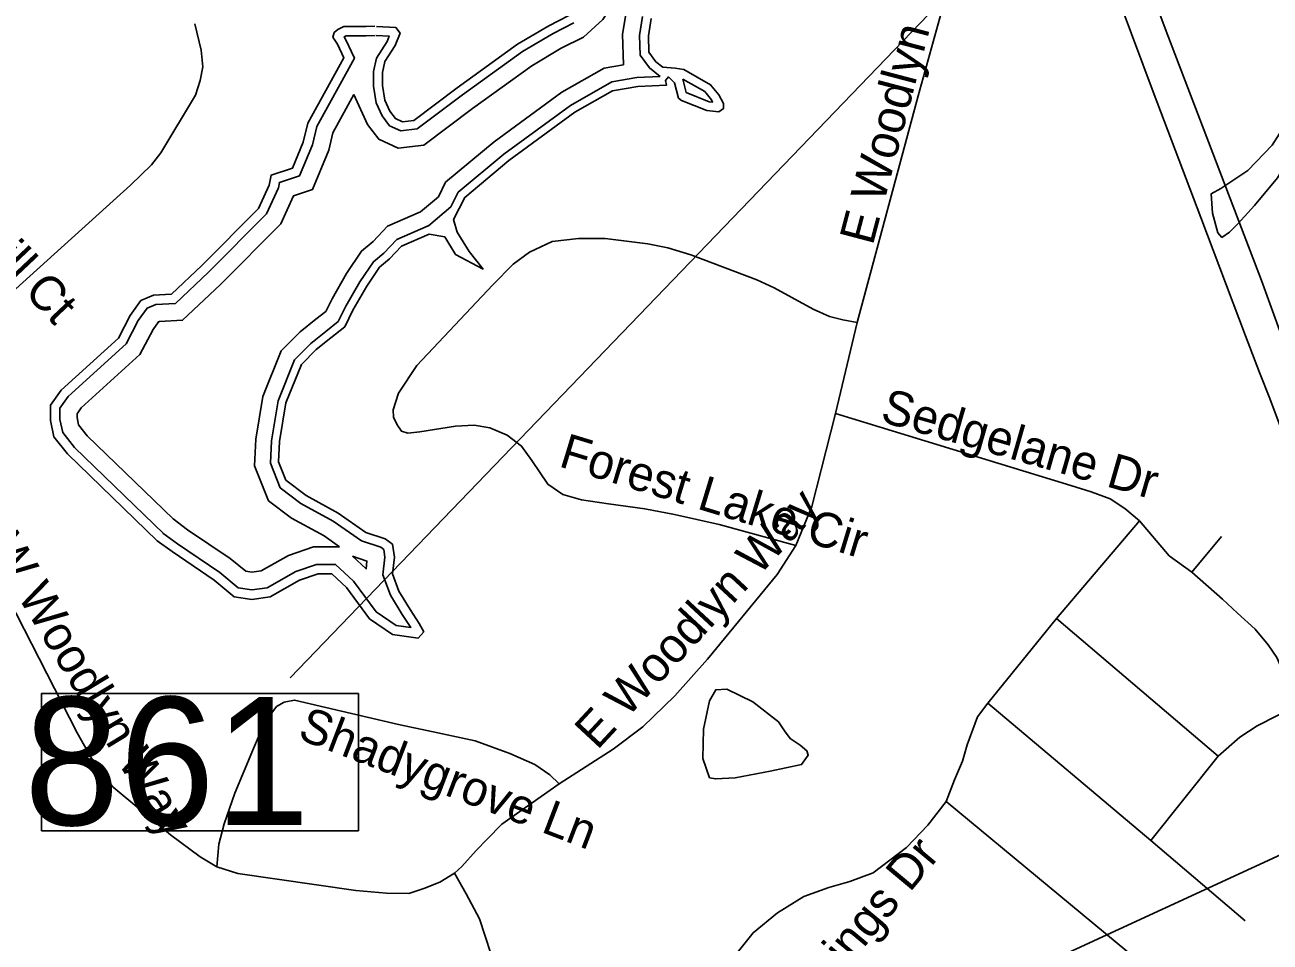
# Model space of a CAD drawing. Extents: x 1662474 to 1856135, y 779280 to 917889.
# Drawn here: x 1733956 to 1737361, y 830270 to 832777 of the extents above; entities that cross this region are included whole.
import ezdxf

# ---------------------------------------------------------------- set-up
doc = ezdxf.new("R2010")
doc.units = 0
for name, color, linetype in [('Exist Hydrographic Buffer Line', 7, 'Continuous'), ('Exist Hydrographic Pond Over 1500 Sq Ft', 7, 'Continuous'), ('Exist Hydrographic Pond Under 1500 Sq Ft', 7, 'Continuous'), ('Exist Railroad Structure Bridge Number Label', 7, 'Continuous'), ('Exist Road Non-System Type 51', 7, 'Continuous'), ('Exist Road Non-System Type 51 Label', 7, 'Continuous'), ('Exist Road Primary Interstate Divided Center Attributed', 7, 'Continuous'), ('Exist Road Primary Interstate Structure Standard Bridge Number Label', 7, 'Continuous')]:
    doc.layers.add(name, color=color, linetype=linetype)

msp = doc.modelspace()

# ---------------------------------------------------------------- linework, layer by layer
at = {"layer": 'Exist Hydrographic Buffer Line'}
for points in [[(1734855.5, 832587), (1734893, 832505.3), (1734923.3, 832464.9), (1734976.4, 832440.2), (1735046.8, 832448.6), (1735179.6, 832548.9), (1735341.8, 832665.9), (1735422.7, 832713.5), (1735483.2, 832744.4), (1735535.8, 832791.9), (1735563, 832833.3), (1735619.9, 832888.8), (1735615, 832860.5), (1735599.7, 832811), (1735590.4, 832751.8), (1735592.8, 832668.1)], [(1734916.4, 832748.5), (1734951.9, 832746.8), (1734946.1, 832732.5), (1734917.2, 832686.6), (1734909.5, 832649.7), (1734909.5, 832610.1), (1734916.6, 832564.7), (1734933, 832529), (1734953.3, 832501.9), (1734984, 832487.6), (1735028.9, 832493), (1735152.2, 832586.1), (1735316.5, 832704.7), (1735400.5, 832754), (1735456.8, 832782.8)], [(1735644.9, 832800.5), (1735636.7, 832748.8), (1735638.2, 832695.1), (1735663.4, 832659.9), (1735692.9, 832636.3)], [(1734335.5, 831386), (1734091.4, 831622.6), (1734059.4, 831663.1), (1734051.5, 831698.7), (1734051.5, 831729.3), (1734074.5, 831761.9), (1734232.8, 831905.3), (1734266, 831969.1), (1734290.2, 832003.4), (1734313.5, 832013.3), (1734367.5, 832016), (1734458.2, 832101.3), (1734616.2, 832260.8), (1734649, 832331.7), (1734651.7, 832346.8), (1734707.2, 832365.3), (1734742, 832449.2), (1734753.9, 832499.3), (1734856.7, 832686.7), (1734833.3, 832736.8), (1734828.5, 832744.5), (1734834.1, 832747.5), (1734889.5, 832747.5), (1734913.8, 832748.6)], [(1735539.8, 832659.4), (1735424.2, 832593.2), (1735239.1, 832457.8), (1735106.4, 832347.3), (1735086.4, 832307.4), (1735037.8, 832266.2), (1734947.2, 832227), (1734908.3, 832185.1), (1734876.5, 832159.1), (1734835.5, 832097.5), (1734795.7, 832028.6), (1734778.6, 831994.4), (1734751.8, 831973), (1734708.8, 831938), (1734656.8, 831886.1), (1734606.4, 831761.6), (1734587, 831645.1), (1734583.7, 831571.9), (1734621.9, 831476.4)], [(1735592.8, 832668.1), (1735539.8, 832659.4)], [(1735561.2, 832622.1), (1735447.6, 832557.1), (1735265.6, 832423.9), (1735140.8, 832320), (1735120.9, 832280.3), (1735059.3, 832228.1), (1735058.4, 832228.3), (1734972.6, 832191.1), (1734937.8, 832153.7), (1734908.7, 832129.9), (1734872, 832074.8), (1734833.6, 832008.2), (1734812.8, 831966.7), (1734778.8, 831939.5), (1734737.6, 831906.1), (1734693.4, 831861.9), (1734648, 831749.9), (1734629.8, 831640.6), (1734627, 831579.2), (1734653.8, 831512.2)], [(1735692.9, 832636.3), (1735629.4, 832633.3), (1735561.2, 832622.1)], [(1735755.3, 832628.9), (1735814.7, 832595), (1735832.9, 832572.8), (1735836.3, 832566.3), (1735826.7, 832567.5), (1735764.1, 832592.4), (1735755.3, 832628.9)], [(1734360.9, 831426.7), (1734126.3, 831654.1), (1734102.8, 831683.8), (1734098.4, 831703.8), (1734098.4, 831714.4), (1734109.8, 831730.6), (1734270.5, 831876.1), (1734306.2, 831944.6), (1734320.9, 831965.5), (1734324.3, 831966.9), (1734387.1, 831970.1), (1734490.9, 832067.7), (1734655.4, 832233.6), (1734690.8, 832310.3), (1734742.4, 832327.5), (1734786.8, 832434.7), (1734798.1, 832482.3), (1734855.5, 832587)], [(1734653.8, 831512.2), (1734710.7, 831469.1), (1734799.2, 831421.1), (1734876.6, 831367), (1734929, 831349.5), (1734937.2, 831343.3), (1734940.3, 831321.9), (1734935, 831273.8), (1734955.5, 831218.1), (1734987.3, 831165.2), (1735010.8, 831130), (1734970.7, 831135.7), (1734916.4, 831172.6), (1734854.7, 831256.4), (1734805.3, 831302.7), (1734753, 831302.7), (1734696.5, 831282.9), (1734618.1, 831238.9), (1734576.4, 831232.6), (1734539.4, 831238.5), (1734488.5, 831280), (1734373.2, 831358.4), (1734332.6, 831388.1)], [(1734621.9, 831476.4), (1734684.7, 831428.7), (1734774, 831380.3), (1734816.5, 831350.6)], [(1734816.5, 831350.6), (1734744.9, 831350.6), (1734676.7, 831326.7), (1734602.3, 831284.9), (1734576.6, 831281), (1734559.6, 831283.7), (1734517.2, 831318.4), (1734400.8, 831397.5), (1734360.9, 831426.7)], [(1734851.7, 831324.8), (1734891, 831311.7), (1734888.6, 831290.2), (1734851.7, 831324.8)]]:
    msp.add_lwpolyline(points, dxfattribs=at)
at = {"layer": 'Exist Hydrographic Pond Over 1500 Sq Ft'}
for points in [[(1734917.6, 832772.9), (1734970.4, 832770.4), (1734981.7, 832755.3), (1734967.9, 832721.3), (1734940.2, 832677.3), (1734933.9, 832647.2), (1734933.9, 832612), (1734940.2, 832571.8), (1734954, 832541.6), (1734969.1, 832521.5), (1734988, 832512.7), (1735019.4, 832516.4), (1735137.7, 832605.7), (1735303.2, 832725.1), (1735388.7, 832775.4), (1735442.8, 832803)], [(1735668.7, 832795), (1735661.1, 832747.2), (1735662.4, 832703.2), (1735681.3, 832676.8), (1735700.1, 832661.8), (1735734.1, 832659.2), (1735758, 832655.5), (1735830.7, 832614), (1735853.3, 832586.3), (1735865.9, 832562.4), (1735865.9, 832548.6), (1735853.3, 832539.8), (1735820.6, 832543.6), (1735751.5, 832571.2), (1735742.7, 832577.5), (1735732.6, 832619), (1735716.2, 832635.4), (1735707.4, 832625.3), (1735709.9, 832612.7), (1735632, 832609), (1735562.8, 832597.6)], [(1734317.4, 831367.3), (1734072.1, 831605.1), (1734035.3, 831651.7), (1734025.5, 831695.8), (1734025.5, 831737.5), (1734055, 831779.2), (1734212, 831921.4), (1734243.8, 831982.6), (1734273.3, 832024.3), (1734307.6, 832039), (1734356.7, 832041.5), (1734440.1, 832119.9), (1734594.6, 832275.8), (1734624, 832339.6), (1734628.9, 832366.5), (1734687.8, 832386.1), (1734717.2, 832457.2), (1734729.5, 832508.7), (1734827.6, 832687.6), (1734810.4, 832724.4), (1734798.2, 832744), (1734801.3, 832756.4), (1734811.2, 832764.7), (1734827.6, 832773.4), (1734888.9, 832773.4), (1734912.6, 832774.5)], [(1735562.8, 832597.6), (1735459.7, 832538.6), (1735279.2, 832406.6), (1735158.4, 832306), (1735128.2, 832245.7), (1735138.3, 832210.5), (1735171, 832157.7), (1735208.7, 832109.9), (1735133.3, 832150.1), (1735103.8, 832197.9), (1735061, 832205.5), (1734985.6, 832172.8), (1734952.9, 832137.6), (1734925.2, 832114.9), (1734890.7, 832063.2), (1734853, 831997.8), (1734830.4, 831952.5), (1734792.6, 831922.4), (1734752.4, 831889.7), (1734712.1, 831849.5), (1734669.4, 831743.9), (1734651.8, 831638.3), (1734649.2, 831583), (1734669.4, 831532.7)], [(1734669.4, 831532.7), (1734724.7, 831490.7), (1734812.8, 831442.9), (1734888.2, 831390.1), (1734941, 831372.5), (1734961.2, 831357.5), (1734966.2, 831322.3), (1734961.2, 831277), (1734978.8, 831229.2), (1735009, 831179), (1735034.1, 831141.3), (1735046.7, 831118.6), (1735031.6, 831101), (1734961.2, 831111.1), (1734898.3, 831153.8), (1734835.4, 831239.3), (1734795.1, 831277), (1734757.4, 831277), (1734707.1, 831259.4), (1734626.6, 831214.2), (1734576.3, 831206.6), (1734528.5, 831214.2), (1734473.2, 831259.4), (1734358.4, 831337.4), (1734317.4, 831367.3)]]:
    msp.add_lwpolyline(points, dxfattribs=at)
at = {"layer": 'Exist Hydrographic Pond Under 1500 Sq Ft'}
for points in [[(1737217.6, 832209.3), (1737203, 832262.7), (1737199.8, 832316), (1737225.7, 832330.6), (1737300.1, 832379.1), (1737366.4, 832448.6), (1737400.4, 832502), (1737421.4, 832519.8), (1737437.6, 832518.2), (1737452.2, 832493.9), (1737421.4, 832427.6), (1737381, 832359.7), (1737317.9, 832283.7), (1737272.6, 832233.6), (1737249.9, 832210.9), (1737228.9, 832196.4), (1737217.6, 832209.3)], [(1735828.2, 830718.9), (1735810, 830772), (1735811.5, 830852.3), (1735828.2, 830929.6), (1735844.9, 830959.9), (1735875.2, 830961.4), (1735946.5, 830926.6), (1736016.3, 830872), (1736032.9, 830847.8), (1736048.1, 830826.5), (1736075.4, 830808.3), (1736093.6, 830793.2), (1736098.1, 830781.1), (1736079.9, 830755.3), (1735993.5, 830737.1), (1735898, 830718.9), (1735844.9, 830715.9), (1735828.2, 830718.9)]]:
    msp.add_lwpolyline(points, dxfattribs=at)
at = {"layer": 'Exist Railroad Structure Bridge Number Label'}
msp.add_line((1737780.7, 830688.8), (1735598.6, 829684.3), dxfattribs=at)
at = {"layer": 'Exist Road Non-System Type 51'}
for p, q in [((1736231.6, 831963.9), (1736172.5, 831715.4)), ((1737003.8, 831421.7), (1736776.6, 831154.5)), ((1737147, 831281.5), (1737228.1, 831378.6)), ((1736776.6, 831154.5), (1736588.8, 830923)), ((1736776.6, 831154.5), (1737218.6, 830778.6)), ((1736588.8, 830923), (1737034.6, 830547.4)), ((1737218.6, 830778.6), (1737034.6, 830547.4)), ((1736475.1, 830654.5), (1737118.9, 830121.9)), ((1737034.6, 830547.4), (1737292.9, 830328.5))]:
    msp.add_line(p, q, dxfattribs=at)
for points in [[(1736633.4, 833336.1), (1736581.4, 833185.9), (1736555.1, 833111.9), (1736513.4, 832989.4), (1736480.4, 832879.7), (1736398.5, 832583.9), (1736231.6, 831963.9)], [(1734420.5, 832780.4), (1734438.1, 832708.8), (1734442.1, 832662.9), (1734435.5, 832625.1), (1734422.1, 832585.4), (1734327.4, 832427.7), (1734301.6, 832395.2), (1734245, 832339.5), (1733903, 832030.4)], [(1736231.6, 831963.9), (1736192.8, 831970.8), (1736156.2, 831980.2), (1736111.6, 832000.7), (1736053.4, 832032.7), (1736004.8, 832058.7), (1735957.6, 832080.2), (1735776.4, 832149.2), (1735714.2, 832167.9), (1735658.9, 832179.1), (1735542.6, 832193.9), (1735469.4, 832193.9), (1735398, 832185.7), (1735335.8, 832156), (1735291.1, 832123.5), (1735235.8, 832066.8), (1735027.4, 831846.1), (1734977.2, 831771), (1734962.6, 831724.9), (1734963.9, 831704.9), (1734973.4, 831684.4), (1734985.6, 831666.9), (1735003.2, 831661.6), (1735035.5, 831665.2), (1735132.9, 831680.2), (1735184.4, 831682.9), (1735227.6, 831676.2), (1735274.9, 831655.8), (1735314, 831626.1), (1735342.4, 831587), (1735385.6, 831521.9), (1735426.4, 831493.6), (1735477.5, 831478.9), (1735552, 831467.9), (1735650.8, 831454.2), (1735732.1, 831439.2), (1735854.6, 831411.4), (1736064.4, 831354.5)], [(1733903, 832030.4), (1733756.9, 831892.5), (1733724.5, 831842.4), (1733715.6, 831815.9), (1733702.5, 831774.7), (1733693.2, 831695.9), (1733697.5, 831620.6), (1733710.6, 831554.5), (1733721.6, 831521.9), (1733752.9, 831462.6), (1733932.6, 831166.5), (1734098.8, 830842.2), (1734135.5, 830777.4), (1734163.6, 830731.4), (1734197.2, 830693.6), (1734354.4, 830563.4), (1734435.5, 830502.8), (1734481.1, 830475.8)], [(1736172.5, 831715.4), (1736107.9, 831461), (1736064.4, 831354.5)], [(1737003.8, 831421.7), (1736963.4, 831455.5), (1736923.9, 831481.5), (1736871.1, 831501.4), (1736815.9, 831518), (1736172.5, 831715.4)], [(1737147, 831281.5), (1737084.9, 831326.1), (1737003.8, 831421.7)], [(1736064.4, 831354.5), (1736012.9, 831274.9), (1735822.4, 831043.4), (1735733.1, 830943.4), (1735645.2, 830858.4), (1735564.1, 830797.5), (1735416.9, 830702.8)], [(1737436.2, 830917.8), (1737379.6, 831047.9), (1737355.1, 831083.1), (1737320, 831125.9), (1737271.4, 831169.2), (1737230.8, 831207.2), (1737147, 831281.5)], [(1735416.9, 830702.8), (1735391.1, 830727.2), (1735350.5, 830755.5), (1735281.6, 830785.7), (1735186.9, 830820.4), (1735085.4, 830841.9), (1734977.5, 830865.2), (1734693.5, 830931.4), (1734665.1, 830925.9), (1734643.6, 830913.8), (1734612.4, 830870.8), (1734581.4, 830799.1), (1734530.2, 830677.4), (1734500.6, 830593.1), (1734486.6, 830537.9), (1734481.1, 830475.8)], [(1736588.8, 830923), (1736560.6, 830885.4), (1736532.6, 830808.9), (1736519.8, 830765), (1736498.2, 830713.9), (1736475.1, 830654.5)], [(1737436.2, 830917.8), (1737325.5, 830861), (1737278.2, 830829.9), (1737218.6, 830778.6)], [(1735416.9, 830702.8), (1735259.6, 830592), (1735219.5, 830551.6), (1735189.6, 830520.4), (1735150.5, 830477.1), (1735130.2, 830458.2)], [(1736475.1, 830654.5), (1736425.2, 830589.4), (1736367, 830528.8), (1736275.6, 830459.5), (1736211.6, 830435.9), (1736153.9, 830418.8), (1736085.9, 830394.7), (1736014.2, 830350), (1735947.1, 830295.7), (1735888.8, 830222.8), (1735853.6, 830164.8), (1735825.8, 830103.4), (1735804.5, 830040.4), (1735781.6, 829978.7), (1735751.5, 829920.9), (1735719.5, 829879.4), (1735685.6, 829835.1), (1735641, 829782.1), (1735588.2, 829734.2)], [(1735130.2, 830458.2), (1735090.9, 830433.8), (1735046.5, 830416.4), (1735005.9, 830403), (1734945, 830404.1), (1734861.2, 830410.9), (1734538.1, 830457.1), (1734481.1, 830475.8)], [(1735130.2, 830458.2), (1735162.6, 830401.5), (1735199.2, 830333.8), (1735230.2, 830239.2), (1735242.4, 830163.4), (1735245.2, 830104.1), (1735239.1, 830051.6), (1735232.9, 829945.9)]]:
    msp.add_lwpolyline(points, dxfattribs=at)
at = {"layer": 'Exist Road Primary Interstate Divided Center Attributed'}
for points in [[(1740216, 828211.9), (1739900.4, 828567), (1739593.3, 828893), (1739041.9, 829488.1), (1738726, 829887.4), (1738501.3, 830160.4), (1738332.4, 830346.2), (1738224.8, 830457.7), (1737925.8, 830722.1), (1737818.2, 830857.8), (1737720.6, 831003), (1737638, 831152.5), (1737568.5, 831288.2), (1737485.5, 831456.7), (1737450.5, 831533.6), (1737419.4, 831605.3), (1737390.9, 831673.6), (1737359.8, 831756.5), (1737332.1, 831827.4), (1737293.2, 831927.6), (1737171, 832250.8), (1737040.9, 832594.8), (1736894, 832988), (1736789.9, 833261.8)], [(1737393.5, 831923.3), (1737336.9, 832078.9), (1737227.6, 832364.9), (1737076.8, 832760.7), (1736965.7, 833058), (1736907.4, 833217)]]:
    msp.add_lwpolyline(points, dxfattribs=at)
at = {"layer": 'Exist Road Primary Interstate Structure Standard Bridge Number Label'}
msp.add_line((1736747.2, 833139.9), (1734681.5, 830992.6), dxfattribs=at)
msp.add_lwpolyline([(1734867.8, 830950), (1734001.4, 830950), (1734001.4, 830574.4), (1734867.8, 830574.4)], close=True, dxfattribs=at)

# ---------------------------------------------------------------- texts
at = {"layer": 'Exist Road Non-System Type 51 Label'}
for s, rotation, p in [('E Woodlyn Way', 75.2281, (1736274.1, 832172.3)), ('Rose Hill Ct', 313.351, (1733577.6, 832441.2)), ('Sedgelane Dr', 343.9993, (1736291.7, 831694)), ('Forest Lake Cir', 343.0194, (1735412.7, 831571.3)), ('E Woodlyn Way', 47.1206, (1735520.9, 830793)), ('W Woodlyn Way', 301.1447, (1733853.4, 831350.3)), ('Shadygrove Ln', 339.057, (1734698.2, 830827.2)), ('Chimney Springs Dr', 50.2005, (1735733.7, 829633.7))]:
    msp.add_text(s, height=95, rotation=rotation, dxfattribs=at).set_placement(p)
at = {"layer": 'Exist Road Primary Interstate Structure Standard Bridge Number Label'}
msp.add_text('861', height=350, dxfattribs=at).set_placement((1733954, 830589.9))

doc.saveas('drawing.dxf')
